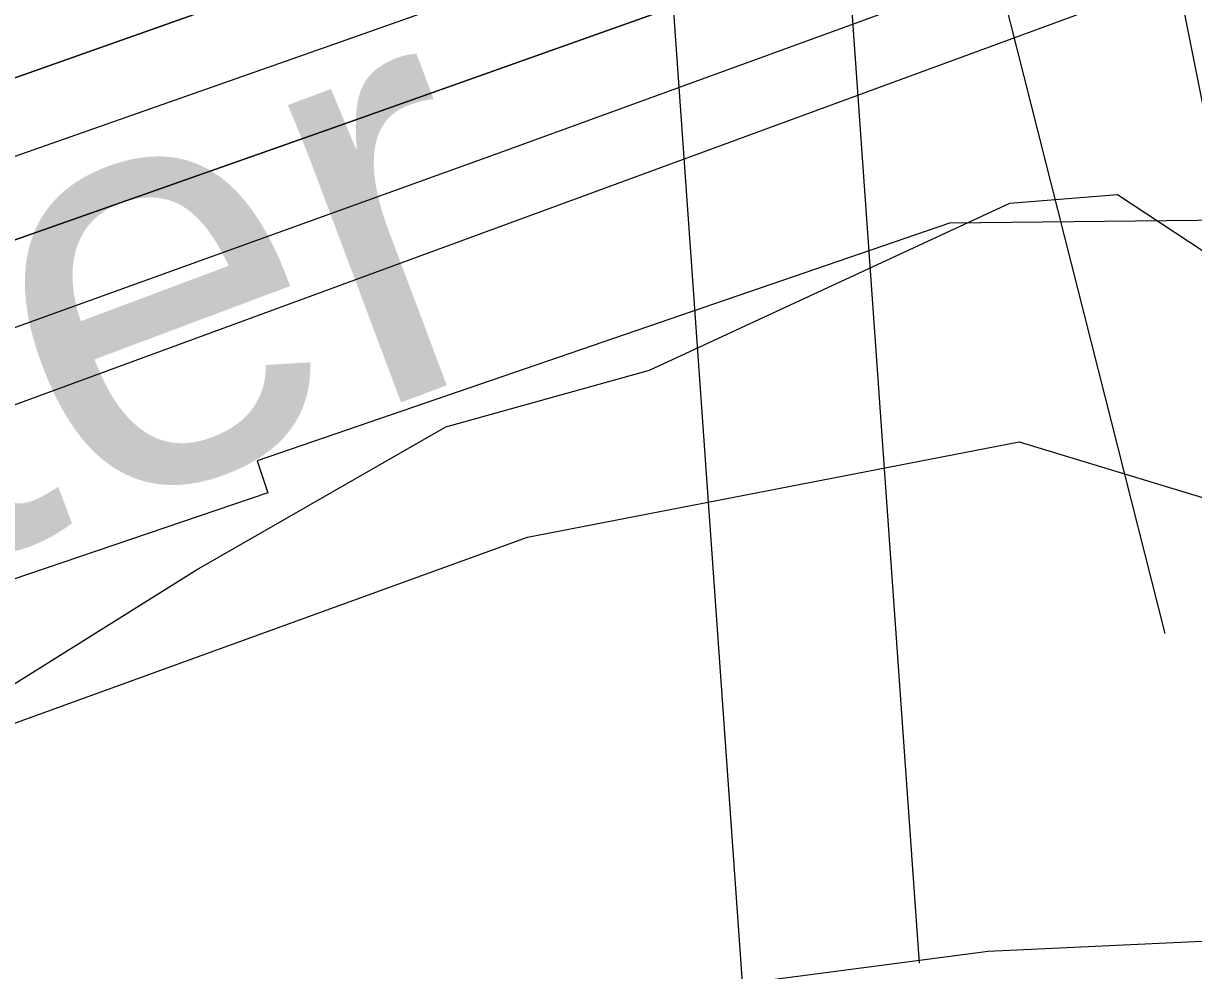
# Model space of a CAD drawing. Extents: x 3651524 to 3689615, y 505651 to 531377.
# Drawn here: x 3676003.8 to 3676238.2, y 515243 to 515432.7 of the extents above; entities that cross this region are included whole.
import ezdxf

# ---------------------------------------------------------------- set-up
doc = ezdxf.new("R2010")
doc.units = 0
for name, color, linetype in [('V-LEVE-TOET', 7, 'Continuous'), ('V-RIVR-EDGE', 7, 'Continuous'), ('V-RIVR-IDEN', 7, 'Continuous'), ('V-RRAP-FSHR', 7, 'Continuous'), ('V-RRAP-RVMT', 7, 'Continuous'), ('V-TOPO-DPTH', 7, 'Continuous'), ('V-TOPO-MINR', 7, 'Continuous'), ('V-TOPO-WATR', 7, 'Continuous'), ('V-UTIL-LINE', 7, 'Continuous')]:
    doc.layers.add(name, color=color, linetype=linetype)

msp = doc.modelspace()

# ---------------------------------------------------------------- linework, layer by layer
at = {"layer": 'V-LEVE-TOET'}
msp.add_lwpolyline([(3675686.813, 515127.053), (3675762.45, 515154.355), (3675781.572, 515159.047), (3675799.16, 515161.761), (3675905.879, 515189.548), (3675970.242, 515202.002), (3676041.576, 515211.836), (3676062.752, 515219.5), (3676081.418, 515226.707), (3676101.076, 515233.394), (3676115.658, 515236.156), (3676197.029, 515246.824), (3676244.18, 515249.044), (3676255.227, 515250.361), (3676258.703, 515248.301), (3676291.143, 515210.167), (3676362.672, 515111.738), (3676398.749, 515021.422)], dxfattribs=at)
at = {"layer": 'V-RIVR-EDGE'}
msp.add_lwpolyline([(3675638.366, 515199.353), (3675786.148, 515240.41), (3675895.475, 515267.754), (3675970.548, 515280.776), (3676038.49, 515323.231), (3676088.388, 515351.923), (3676129.238, 515363.229), (3676201.36, 515396.669), (3676222.976, 515398.416), (3676240.357, 515386.967), (3676265.538, 515373.697), (3676281.695, 515352.646), (3676309.208, 515311.156), (3676346.86, 515243.226), (3676384.504, 515171.694), (3676425.761, 515104.955), (3676461.669, 515059.842), (3676520.755, 514919.82)], dxfattribs=at)
at = {"layer": 'V-RRAP-FSHR'}
msp.add_lwpolyline([(3674342.485, 514747.086), (3674903.664, 514990.673), (3675228.559, 515076.644), (3675578.064, 515138.733), (3676104.785, 515329.783), (3676203.237, 515348.889), (3676281.999, 515325.007), (3676434.599, 515071.868)], dxfattribs=at)
at = {"layer": 'V-RRAP-RVMT'}
msp.add_lwpolyline([(3676288.695, 515393.757), (3676189.323, 515392.723), (3676050.602, 515345.06), (3676052.752, 515338.67), (3675932.839, 515297.929), (3675935.965, 515286.238), (3675806.865, 515239.026), (3675801.933, 515251.85), (3675692.413, 515216.15), (3675694.118, 515211.28), (3675577.994, 515170.54), (3675573.847, 515181.875), (3675438.882, 515136.317), (3675412.213, 515206.17), (3675291.578, 515164.472), (3675258.014, 515256.778), (3675139.527, 515213.979), (3675135.46, 515223.578), (3674925.404, 515144.385), (3674927.974, 515138.054), (3674799.275, 515090.453), (3674802.758, 515079.503), (3674697.021, 515045.83)], dxfattribs=at)
at = {"layer": 'V-TOPO-DPTH'}
for points in [[(3674519.408, 514867.087), (3675495.662, 515178.441), (3675537.069, 515191.8), (3675578.414, 515205.344), (3675619.667, 515219.165), (3675660.86, 515233.17), (3675664.565, 515234.444), (3675707.517, 515249.359), (3675750.405, 515264.453), (3675793.198, 515279.814), (3675835.927, 515295.354), (3677210.797, 515800.233), (3677249.719, 515814.585), (3677288.616, 515829.004), (3677327.475, 515843.527), (3677366.308, 515858.117), (3677955.19, 516080.26)], [(3674495.163, 514906.907), (3675040.724, 515091.857), (3675126.401, 515120.812), (3675212.113, 515149.658), (3675297.88, 515178.343), (3675383.684, 515206.92), (3675532.96, 515256.479), (3675544.141, 515260.228), (3675555.308, 515264.019), (3675566.452, 515267.874), (3675577.582, 515271.772), (3676419.798, 515569.499), (3676561.946, 515620.028)], [(3676561.946, 515620.028), (3676419.798, 515569.499), (3675577.582, 515271.772), (3675566.452, 515267.874), (3675555.308, 515264.019), (3675544.141, 515260.228), (3675532.96, 515256.479), (3675383.684, 515206.92), (3675297.88, 515178.343), (3675212.113, 515149.658), (3675126.401, 515120.812), (3675040.724, 515091.857), (3674495.163, 514906.907)], [(3676569.034, 515593.109), (3676402.37, 515532.31), (3676235.509, 515472.061), (3676068.353, 515412.634), (3675901, 515353.757), (3675615.748, 515254.191), (3675590.848, 515245.586), (3675565.913, 515237.084), (3675540.926, 515228.737), (3675515.904, 515220.493), (3675055.804, 515070.488), (3674956.05, 515037.773)], [(3676569.034, 515593.109), (3676402.37, 515532.31), (3676235.509, 515472.061), (3676068.353, 515412.634), (3675901, 515353.757), (3675615.748, 515254.191), (3675590.848, 515245.586), (3675565.913, 515237.084), (3675540.926, 515228.737), (3675515.904, 515220.493), (3675055.804, 515070.488), (3674956.05, 515037.773)]]:
    msp.add_lwpolyline(points, dxfattribs=at)
at = {"layer": 'V-TOPO-MINR'}
for points in [[(3674787.451, 514968.418), (3675506.237, 515200.323), (3675539.089, 515211.04), (3675571.894, 515221.897), (3675604.628, 515232.965), (3675637.316, 515244.174), (3675783.767, 515294.923), (3675889.536, 515331.915), (3675995.162, 515369.31), (3676100.571, 515407.311), (3676205.835, 515445.715), (3677219.47, 515818.822)], [(3674902.727, 515032.933), (3675034.112, 515077.013), (3675165.613, 515120.745), (3675297.191, 515164.245), (3675524.777, 515239.152), (3675542.603, 515245.078), (3675560.404, 515251.075), (3675578.169, 515257.179), (3675595.91, 515263.353), (3676068.655, 515429.459), (3676270.256, 515500.768), (3676471.655, 515572.639), (3676672.752, 515645.351)], [(3674495.163, 514906.907), (3675040.724, 515091.857), (3675126.401, 515120.812), (3675212.113, 515149.658), (3675297.88, 515178.343), (3675383.684, 515206.92), (3675532.96, 515256.479), (3675544.141, 515260.228), (3675555.308, 515264.019), (3675566.452, 515267.874), (3675577.582, 515271.772), (3676419.798, 515569.499), (3676561.946, 515620.028)], [(3674956.05, 515037.773), (3675055.804, 515070.488), (3675515.904, 515220.493), (3675540.926, 515228.737), (3675565.913, 515237.084), (3675590.848, 515245.586), (3675615.748, 515254.191), (3675901, 515353.757), (3676068.353, 515412.634), (3676235.509, 515472.061), (3676402.37, 515532.31), (3676569.034, 515593.109)]]:
    msp.add_lwpolyline(points, dxfattribs=at)
at = {"layer": 'V-TOPO-WATR'}
msp.add_lwpolyline([(3674519.408, 514867.087), (3675495.662, 515178.441), (3675537.069, 515191.8), (3675578.414, 515205.344), (3675619.667, 515219.165), (3675660.86, 515233.17), (3675664.565, 515234.444), (3675707.517, 515249.359), (3675750.405, 515264.453), (3675793.198, 515279.814), (3675835.927, 515295.354), (3677210.797, 515800.233), (3677249.719, 515814.585), (3677288.616, 515829.004), (3677327.475, 515843.527), (3677366.308, 515858.117), (3677955.19, 516080.26)], dxfattribs=at)
at = {"layer": 'V-UTIL-LINE'}
for p, q in [((3676183.297, 515244.459), (3676024, 517497.378)), ((3676232.535, 515310.484), (3675682.037, 517485.626)), ((3676149.161, 515221.704), (3675989.864, 517474.62)), ((3676262.946, 515301.352), (3675841.945, 517417.729))]:
    msp.add_line(p, q, dxfattribs=at)

# ---------------------------------------------------------------- texts
at = {"layer": 'V-RIVR-IDEN'}
msp.add_text('Water', height=83, rotation=20.55605, dxfattribs=at).set_placement((3675829.697, 515263.119))

doc.saveas('drawing.dxf')
